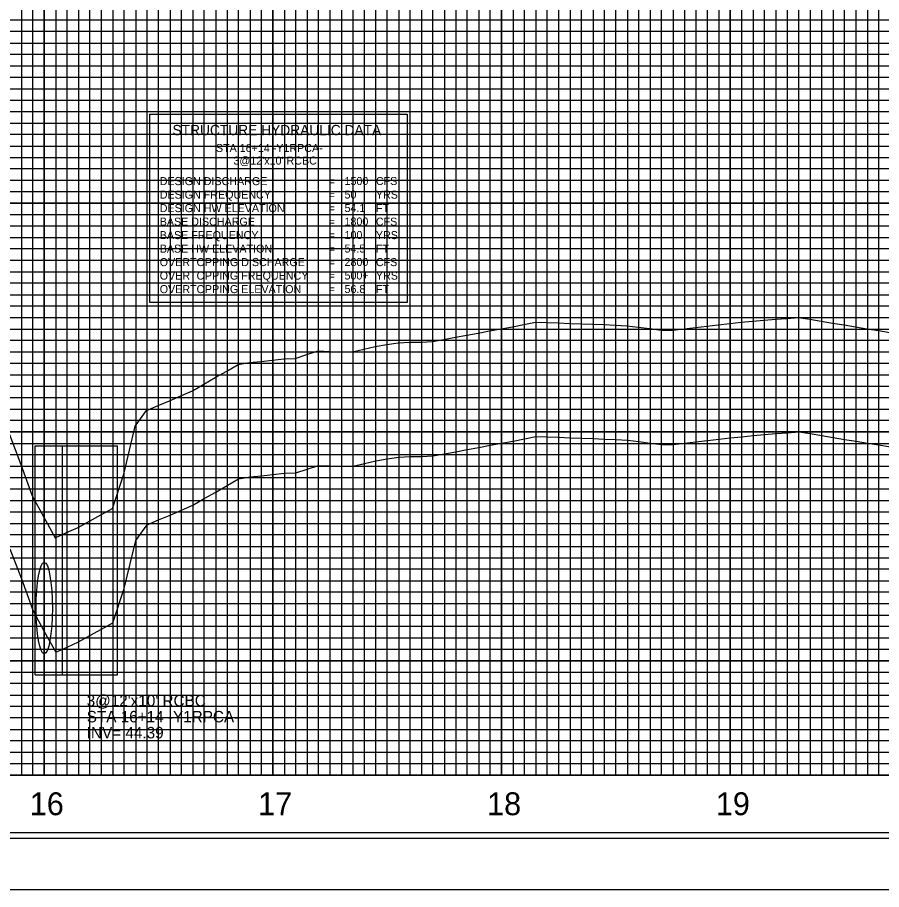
# Model space of a CAD drawing. Extents: x 2345490 to 2445302, y 465165 to 573888.
# Drawn here: x 2412483.6 to 2412861.5, y 544805.5 to 545186.7 of the extents above; entities that cross this region are included whole.
import ezdxf

# ---------------------------------------------------------------- set-up
doc = ezdxf.new("R2010")
doc.units = 0
for name, color, linetype in [('Old_Level_1', 7, 'Continuous'), ('Old_Level_18', 7, 'Continuous'), ('Old_Level_3', 7, 'Continuous'), ('Old_Level_4', 7, 'Continuous'), ('Old_Level_41', 7, 'Continuous'), ('Old_Level_42', 7, 'Continuous'), ('Old_Level_43', 7, 'Continuous'), ('Old_Level_50', 7, 'Continuous'), ('Old_Level_51', 7, 'Continuous'), ('Old_Level_57', 7, 'Continuous'), ('Old_Level_61', 7, 'Continuous'), ('Old_Level_63', 7, 'Continuous')]:
    doc.layers.add(name, color=color, linetype=linetype)

msp = doc.modelspace()

# ---------------------------------------------------------------- linework, layer by layer
at = {"layer": 'Old_Level_1'}
msp.add_lwpolyline([(2412480.325, 544954.416), (2412485.325, 544941.28725), (2412490.325, 544927.61975), (2412495.325, 544918.268), (2412500.325, 544909.248), (2412505.325, 544911.534), (2412510.325, 544913.82725), (2412515.325, 544916.57), (2412520.325, 544919.313), (2412525.325, 544922.05575), (2412530.325, 544937.052), (2412535.325, 544958.10975), (2412540.325, 544964.9805), (2412545.325, 544967.097), (2412550.325, 544969.21325), (2412555.325, 544971.32975), (2412560.325, 544973.5195), (2412565.325, 544976.3985), (2412570.325, 544979.2775), (2412575.325, 544982.1565), (2412580.325, 544985.0355), (2412585.325, 544985.92725), (2412590.325, 544986.34975), (2412595.325, 544986.8985), (2412600.325, 544987.48025), (2412605.325, 544987.65025), (2412610.325, 544989.35125), (2412615.325, 544990.95675), (2412620.325, 544990.74225), (2412625.325, 544990.528), (2412630.325, 544990.54025), (2412635.325, 544991.75325), (2412640.325, 544992.96625), (2412645.325, 544993.7665), (2412650.325, 544994.49225), (2412655.325, 544994.83575), (2412660.325, 544994.7625), (2412665.325, 544995.0645), (2412670.325, 544995.99275), (2412675.325, 544996.921), (2412680.325, 544997.84925), (2412685.325, 544998.7775), (2412690.325, 544999.70575), (2412695.325, 545000.634), (2412700.325, 545001.56225), (2412705.325, 545002.49025), (2412710.325, 545003.58875), (2412715.325, 545003.40075), (2412720.325, 545003.2125), (2412725.325, 545003.0245), (2412730.325, 545002.83625), (2412735.325, 545002.64825), (2412740.325, 545002.46025), (2412745.325, 545002.272), (2412750.325, 545001.96225), (2412755.325, 545001.3365), (2412760.325, 545000.711), (2412765.325, 545000.0855), (2412770.325, 545000.078), (2412775.325, 545000.6445), (2412780.325, 545001.211), (2412785.325, 545001.77725), (2412790.325, 545002.34375), (2412795.325, 545002.91025), (2412800.325, 545003.47675), (2412805.325, 545004.043), (2412810.325, 545004.45775), (2412815.325, 545004.82075), (2412820.325, 545005.1835), (2412825.325, 545005.5465), (2412830.325, 545004.804), (2412835.325, 545003.94125), (2412840.325, 545003.12325), (2412845.325, 545002.30575), (2412850.325, 545001.488), (2412855.325, 545000.67025), (2412860.325, 544999.85225), (2412865.325, 544999.07275)], dxfattribs=at)
at = {"layer": 'Old_Level_18'}
msp.add_lwpolyline([(2413745.325, 545880.52975), (2412245.325, 545880.52975), (2412245.325, 544830.52975), (2413745.325, 544830.52975)], close=True, dxfattribs=at)
at = {"layer": 'Old_Level_3'}
for p, q in [((2412491.325, 544899.42975), (2412491.325, 544999.42975)), ((2412491.325, 544999.42975), (2412527.325, 544999.42975)), ((2412503.325, 544899.42975), (2412503.325, 544999.42975)), ((2412515.325, 544899.42975), (2412515.325, 544999.42975)), ((2412527.325, 544899.42975), (2412527.325, 544999.42975)), ((2412491.325, 544899.42975), (2412527.325, 544899.42975))]:
    msp.add_line(p, q, dxfattribs=at)
msp.add_ellipse((2412495.325, 544928.52975), major_axis=(0, 20), ratio=0.177237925, dxfattribs=at)
at = {"layer": 'Old_Level_4'}
for p, q in [((2412541.504, 545144.40775), (2412654.004, 545144.40775)), ((2412541.504, 545062.19075), (2412541.504, 545144.40775)), ((2412654.004, 545144.40775), (2412654.004, 545062.19075)), ((2412654.004, 545062.19075), (2412541.504, 545062.19075))]:
    msp.add_line(p, q, dxfattribs=at)
at = {"layer": 'Old_Level_41'}
msp.add_line((2413745.325, 544855.52975), (2412245.325, 544855.52975), dxfattribs=at)
for points in [[(2412320.325, 544855.52975), (2412320.325, 545880.52975), (2412370.325, 545880.52975), (2412370.325, 544855.52975), (2412420.325, 544855.52975), (2412420.325, 545880.52975), (2412470.325, 545880.52975), (2412470.325, 544855.52975), (2412520.325, 544855.52975), (2412520.325, 545880.52975), (2412570.325, 545880.52975), (2412570.325, 544855.52975), (2412620.325, 544855.52975), (2412620.325, 545880.52975), (2412670.325, 545880.52975), (2412670.325, 544855.52975), (2412720.325, 544855.52975), (2412720.325, 545880.52975), (2412770.325, 545880.52975), (2412770.325, 544855.52975), (2412820.325, 544855.52975), (2412820.325, 545880.52975), (2412870.325, 545880.52975)], [(2412495.325, 545880.52975), (2412495.325, 544855.52975), (2412545.325, 544855.52975), (2412545.325, 545880.52975)], [(2412595.325, 545880.52975), (2412595.325, 544855.52975), (2412645.325, 544855.52975), (2412645.325, 545880.52975)], [(2412695.325, 545880.52975), (2412695.325, 544855.52975), (2412745.325, 544855.52975), (2412745.325, 545880.52975)], [(2412795.325, 545880.52975), (2412795.325, 544855.52975), (2412845.325, 544855.52975), (2412845.325, 545880.52975)], [(2413745.325, 545180.52975), (2412245.325, 545180.52975), (2412245.325, 545130.52975), (2413745.325, 545130.52975)], [(2413745.325, 545105.52975), (2412245.325, 545105.52975), (2412245.325, 545155.52975), (2413745.325, 545155.52975)], [(2413745.325, 545080.52975), (2412245.325, 545080.52975), (2412245.325, 545030.52975), (2413745.325, 545030.52975)], [(2413745.325, 544980.52975), (2412245.325, 544980.52975), (2412245.325, 544930.52975), (2413745.325, 544930.52975)], [(2413745.325, 544905.52975), (2412245.325, 544905.52975), (2412245.325, 544955.52975), (2413745.325, 544955.52975)], [(2413745.325, 544880.52975), (2412245.325, 544880.52975)]]:
    msp.add_lwpolyline(points, dxfattribs=at)
at = {"layer": 'Old_Level_42'}
msp.add_lwpolyline([(2413745.325, 545005.52975), (2412245.325, 545005.52975), (2412245.325, 545055.52975), (2413745.325, 545055.52975)], dxfattribs=at)
at = {"layer": 'Old_Level_43'}
for points in [[(2412485.325, 545880.52975), (2412485.325, 544855.52975), (2412490.325, 544855.52975), (2412490.325, 545880.52975)], [(2412500.325, 545880.52975), (2412500.325, 544855.52975), (2412505.325, 544855.52975), (2412505.325, 545880.52975)], [(2412510.325, 545880.52975), (2412510.325, 544855.52975), (2412515.325, 544855.52975), (2412515.325, 545880.52975)], [(2412525.325, 545880.52975), (2412525.325, 544855.52975), (2412530.325, 544855.52975), (2412530.325, 545880.52975)], [(2412535.325, 545880.52975), (2412535.325, 544855.52975), (2412540.325, 544855.52975), (2412540.325, 545880.52975)], [(2412550.325, 545880.52975), (2412550.325, 544855.52975), (2412555.325, 544855.52975), (2412555.325, 545880.52975)], [(2412560.325, 545880.52975), (2412560.325, 544855.52975), (2412565.325, 544855.52975), (2412565.325, 545880.52975)], [(2412575.325, 545880.52975), (2412575.325, 544855.52975), (2412580.325, 544855.52975), (2412580.325, 545880.52975)], [(2412585.325, 545880.52975), (2412585.325, 544855.52975), (2412590.325, 544855.52975), (2412590.325, 545880.52975)], [(2412600.325, 545880.52975), (2412600.325, 544855.52975), (2412605.325, 544855.52975), (2412605.325, 545880.52975)], [(2412610.325, 545880.52975), (2412610.325, 544855.52975), (2412615.325, 544855.52975), (2412615.325, 545880.52975)], [(2412625.325, 545880.52975), (2412625.325, 544855.52975), (2412640.325, 544855.52975), (2412640.325, 545880.52975)], [(2412630.325, 545880.52975), (2412630.325, 544855.52975), (2412635.325, 544855.52975), (2412635.325, 545880.52975)], [(2412630.325, 545879.92975), (2412630.325, 544855.52975), (2412635.325, 544855.52975), (2412635.325, 545879.92975)], [(2412650.325, 545880.52975), (2412650.325, 544855.52975), (2412655.325, 544855.52975), (2412655.325, 545880.52975)], [(2412660.325, 545880.52975), (2412660.325, 544855.52975), (2412665.325, 544855.52975), (2412665.325, 545880.52975)], [(2412675.325, 545880.52975), (2412675.325, 544855.52975), (2412680.325, 544855.52975), (2412680.325, 545880.52975)], [(2412685.325, 545880.52975), (2412685.325, 544855.52975), (2412690.325, 544855.52975), (2412690.325, 545880.52975)], [(2412700.325, 545880.52975), (2412700.325, 544855.52975), (2412705.325, 544855.52975), (2412705.325, 545880.52975)], [(2412710.325, 545880.52975), (2412710.325, 544855.52975), (2412715.325, 544855.52975), (2412715.325, 545880.52975)], [(2412725.325, 545880.52975), (2412725.325, 544855.52975), (2412730.325, 544855.52975), (2412730.325, 545880.52975)], [(2412735.325, 545880.52975), (2412735.325, 544855.52975), (2412740.325, 544855.52975), (2412740.325, 545880.52975)], [(2412750.325, 545880.52975), (2412750.325, 544855.52975), (2412755.325, 544855.52975), (2412755.325, 545880.52975)], [(2412760.325, 545880.52975), (2412760.325, 544855.52975), (2412765.325, 544855.52975), (2412765.325, 545880.52975)], [(2412775.325, 545880.52975), (2412775.325, 544855.52975)], [(2412780.325, 545880.52975), (2412780.325, 544855.52975), (2412785.325, 544855.52975), (2412785.325, 545880.52975), (2412790.325, 545880.52975), (2412790.325, 544855.52975), (2412800.325, 544855.52975), (2412800.325, 545880.52975), (2412805.325, 545880.52975), (2412805.325, 544855.52975), (2412810.325, 544855.52975), (2412810.325, 545880.52975), (2412815.325, 545880.52975), (2412815.325, 544855.52975)], [(2412825.325, 544855.52975), (2412825.325, 545880.52975), (2412830.325, 545880.52975), (2412830.325, 544855.52975), (2412835.325, 544855.52975), (2412835.325, 545880.52975), (2412840.325, 545880.52975), (2412840.325, 544855.52975), (2412850.325, 544855.52975), (2412850.325, 545880.52975), (2412855.325, 545880.52975), (2412855.325, 544855.52975), (2412855.325, 544855.52975), (2412860.325, 544855.52975), (2412860.325, 545880.52975), (2412865.325, 545880.52975)], [(2413695.325, 545185.52975), (2412295.325, 545185.52975), (2412295.325, 545175.52975), (2413695.325, 545175.52975)], [(2413695.325, 545170.52975), (2412295.325, 545170.52975), (2412295.325, 545165.52975), (2413695.325, 545165.52975)], [(2413695.325, 545160.52975), (2412295.325, 545160.52975), (2412295.325, 545150.52975), (2413695.325, 545150.52975)], [(2413695.325, 545145.52975), (2412295.325, 545145.52975), (2412295.325, 545140.52975), (2413695.325, 545140.52975)], [(2413695.325, 545135.52975), (2412295.325, 545135.52975), (2412295.325, 545125.52975), (2413695.325, 545125.52975)], [(2413695.325, 545120.52975), (2412295.325, 545120.52975), (2412295.325, 545115.52975), (2413695.325, 545115.52975)], [(2413695.325, 545110.52975), (2412295.325, 545110.52975), (2412295.325, 545100.52975), (2413695.325, 545100.52975)], [(2413695.325, 545095.52975), (2412295.325, 545095.52975), (2412295.325, 545090.52975), (2413695.325, 545090.52975)], [(2413695.325, 545085.52975), (2412295.325, 545085.52975), (2412295.325, 545075.52975), (2413695.325, 545075.52975)], [(2413695.325, 545070.52975), (2412295.325, 545070.52975), (2412295.325, 545065.52975), (2413695.325, 545065.52975)], [(2413695.325, 545060.52975), (2412295.325, 545060.52975)], [(2412295.325, 545050.52975), (2413695.325, 545050.52975)], [(2413695.325, 545045.52975), (2412295.325, 545045.52975), (2412295.325, 545040.52975), (2413695.325, 545040.52975)], [(2413695.325, 545035.52975), (2412295.325, 545035.52975)], [(2412295.325, 545025.52975), (2413695.325, 545025.52975)], [(2413695.325, 545020.52975), (2412295.325, 545020.52975), (2412295.325, 545015.52975), (2413695.325, 545015.52975)], [(2413695.325, 545010.52975), (2412295.325, 545010.52975), (2412295.325, 545000.52975), (2413695.325, 545000.52975)], [(2413695.325, 544995.52975), (2412295.325, 544995.52975), (2412295.325, 544990.52975), (2413695.325, 544990.52975)], [(2413695.325, 544985.52975), (2412295.325, 544985.52975), (2412295.325, 544975.52975), (2413695.325, 544975.52975)], [(2413695.325, 544970.52975), (2412295.325, 544970.52975), (2412295.325, 544965.52975), (2413695.325, 544965.52975)], [(2413695.325, 544960.52975), (2412295.325, 544960.52975), (2412295.325, 544950.52975), (2413695.325, 544950.52975)], [(2413695.325, 544945.52975), (2412295.325, 544945.52975), (2412295.325, 544940.52975), (2413695.325, 544940.52975)], [(2413695.325, 544935.52975), (2412295.325, 544935.52975), (2412295.325, 544925.52975), (2413695.325, 544925.52975)], [(2413695.325, 544920.52975), (2412295.325, 544920.52975), (2412295.325, 544915.52975), (2413695.325, 544915.52975)], [(2413695.325, 544910.52975), (2412295.325, 544910.52975), (2412295.325, 544900.52975), (2413695.325, 544900.52975)], [(2413695.325, 544895.52975), (2412295.325, 544895.52975), (2412295.325, 544890.52975), (2413695.325, 544890.52975)], [(2413695.325, 544885.52975), (2412295.325, 544885.52975), (2412295.325, 544875.52975), (2413695.325, 544875.52975)], [(2413695.325, 544870.52975), (2412295.325, 544870.52975), (2412295.325, 544865.52975), (2413695.325, 544865.52975)], [(2413695.325, 544860.52975), (2412295.325, 544860.52975)]]:
    msp.add_lwpolyline(points, dxfattribs=at)
at = {"layer": 'Old_Level_50'}
msp.add_lwpolyline([(2413757.825, 545883.07975), (2412091.325, 545883.07975), (2412091.325, 544827.97975), (2413757.825, 544827.97975)], close=True, dxfattribs=at)
at = {"layer": 'Old_Level_51'}
msp.add_lwpolyline([(2413762.325, 545905.52975), (2412078.325, 545905.52975), (2412078.325, 544805.52975), (2413762.325, 544805.52975)], close=True, dxfattribs=at)
at = {"layer": 'Old_Level_57'}
for p, q in [((2412495.32475, 544855.62975), (2412495.32475, 545405.62975)), ((2412495.32475, 544855.52975), (2412495.32475, 545405.52975)), ((2412595.32475, 544855.62975), (2412595.32475, 545405.62975)), ((2412595.32475, 544855.52975), (2412595.32475, 545405.52975)), ((2412695.32475, 544855.62975), (2412695.32475, 545405.62975)), ((2412695.32475, 544855.62975), (2412695.32475, 545405.62975)), ((2412695.32475, 544855.52975), (2412695.32475, 545405.52975)), ((2412795.32475, 544855.62975), (2412795.32475, 545405.62975)), ((2412795.32475, 544855.52975), (2412795.32475, 545405.52975)), ((2410845.32525, 545155.52975), (2417795.32475, 545155.52975)), ((2410845.32525, 545105.52975), (2417795.32475, 545105.52975)), ((2410845.32525, 545055.52975), (2417795.32475, 545055.52975)), ((2410845.32525, 545005.52975), (2417795.32475, 545005.52975)), ((2410845.32525, 544955.52975), (2417795.32475, 544955.52975)), ((2410845.325, 544905.52975), (2417795.32475, 544905.52975)), ((2410845.32525, 544855.52975), (2417795.32475, 544855.52975))]:
    msp.add_line(p, q, dxfattribs=at)
at = {"layer": 'Old_Level_61'}
msp.add_lwpolyline([(2412480.105, 545004.4155), (2412485.105, 544991.28675), (2412490.105, 544977.61925), (2412495.105, 544968.2675), (2412500.105, 544959.2475), (2412505.105, 544961.5335), (2412510.105, 544963.82675), (2412515.105, 544966.5695), (2412520.105, 544969.3125), (2412525.105, 544972.05525), (2412530.105, 544987.0515), (2412535.105, 545008.10925), (2412540.105, 545014.98), (2412545.105, 545017.0965), (2412550.105, 545019.21275), (2412555.105, 545021.32925), (2412560.105, 545023.519), (2412565.105, 545026.398), (2412570.105, 545029.277), (2412575.105, 545032.156), (2412580.105, 545035.035), (2412585.105, 545035.92675), (2412590.105, 545036.34925), (2412595.105, 545036.898), (2412600.105, 545037.47975), (2412605.105, 545037.64975), (2412610.105, 545039.35075), (2412615.105, 545040.95625), (2412620.105, 545040.74175), (2412625.105, 545040.5275), (2412630.105, 545040.53975), (2412635.105, 545041.75275), (2412640.105, 545042.96575), (2412645.105, 545043.766), (2412650.105, 545044.49175), (2412655.105, 545044.83525), (2412660.105, 545044.762), (2412665.105, 545045.064), (2412670.105, 545045.99225), (2412675.105, 545046.9205), (2412680.105, 545047.84875), (2412685.105, 545048.777), (2412690.105, 545049.70525), (2412695.105, 545050.6335), (2412700.105, 545051.56175), (2412705.105, 545052.48975), (2412710.105, 545053.58825), (2412715.105, 545053.40025), (2412720.105, 545053.212), (2412725.105, 545053.024), (2412730.105, 545052.83575), (2412735.105, 545052.64775), (2412740.105, 545052.45975), (2412745.105, 545052.2715), (2412750.105, 545051.96175), (2412755.105, 545051.336), (2412760.105, 545050.7105), (2412765.105, 545050.085), (2412770.105, 545050.0775), (2412775.105, 545050.644), (2412780.105, 545051.2105), (2412785.105, 545051.77675), (2412790.105, 545052.34325), (2412795.105, 545052.90975), (2412800.105, 545053.47625), (2412805.105, 545054.0425), (2412810.105, 545054.45725), (2412815.105, 545054.82025), (2412820.105, 545055.183), (2412825.105, 545055.546), (2412830.105, 545054.8035), (2412835.105, 545053.94075), (2412840.105, 545053.12275), (2412845.105, 545052.30525), (2412850.105, 545051.4875), (2412855.105, 545050.66975), (2412860.105, 545049.85175), (2412865.105, 545049.07225)], dxfattribs=at)
at = {"layer": 'Old_Level_63'}
for p, q in [((2412825.325, 545155.52975), (2412825.325, 545555.3155)), ((2410895.325, 544855.52975), (2417769.23375, 544855.52975))]:
    msp.add_line(p, q, dxfattribs=at)

# ---------------------------------------------------------------- texts
at = {"layer": 'Old_Level_1'}
for s, p in [('16', (2412489.007, 544838.0295)), ('17', (2412588.8645, 544838.0295)), ('18', (2412688.99025, 544838.0295)), ('19', (2412789.0325, 544838.0295))]:
    msp.add_text(s, height=10.000001, dxfattribs=at).set_placement(p)
at = {"layer": 'Old_Level_3'}
for s, height, p in [("3@12'x10' RCBC", 4.9999995, (2412513.90275, 544885.6075)), ('STA 16+14 -Y1RPCA-', 4.9999995, (2412513.90275, 544878.6075)), ('INV= 44.39', 5, (2412513.90275, 544871.6075))]:
    msp.add_text(s, height=height, dxfattribs=at).set_placement(p)
at = {"layer": 'Old_Level_4'}
for s, height, p in [('STRUCTURE HYDRAULIC DATA', 4.5, (2412551.40425, 545135.25425)), ('STA 16+14 -Y1RPCA-', 3.4999995, (2412570.4075, 545127.91475)), ("3@12'x10' RCBC", 3.4999995, (2412578.0895, 545122.415)), ('DESIGN DISCHARGE', 3.49995, (2412545.829, 545113.4315)), ('=        ', 3.499999, (2412619.729, 545113.4315)), ('1500', 3.499999, (2412626.63525, 545113.4815)), ('CFS', 3.49995, (2412640.354, 545113.4815)), ('DESIGN FREQUENCY', 3.49995, (2412545.829, 545107.5315)), ('50', 3.499999, (2412626.63525, 545107.5815)), ('YRS', 3.49995, (2412640.354, 545107.5315)), ('=        ', 3.49995, (2412619.729, 545107.5315)), ('DESIGN HW ELEVATION', 3.49995, (2412545.829, 545101.6315)), ('=        ', 3.49995, (2412619.729, 545101.6315)), ('54.1', 3.499999, (2412626.63525, 545101.6815)), ('FT', 3.49995, (2412640.354, 545101.6315)), ('BASE DISCHARGE', 3.49995, (2412545.829, 545095.7315)), ('1800', 3.499999, (2412626.63525, 545095.7815)), ('CFS', 3.49995, (2412640.354, 545095.7315)), ('=        ', 3.49995, (2412619.729, 545095.7315)), ('BASE FREQUENCY', 3.49995, (2412545.829, 545089.8315)), ('=        ', 3.49995, (2412619.729, 545089.8315)), ('100', 3.499999, (2412626.63525, 545089.8815)), ('YRS', 3.49995, (2412640.354, 545089.8315)), ('BASE HW ELEVATION', 3.49995, (2412545.829, 545083.9315)), ('=        ', 3.49995, (2412619.729, 545083.9315)), ('54.5', 3.499999, (2412626.63525, 545083.9815)), ('FT', 3.49995, (2412640.354, 545083.9315)), ('OVERTOPPING DISCHARGE', 3.49995, (2412545.829, 545078.0315)), ('=        ', 3.49995, (2412619.729, 545078.0315)), ('2800', 3.499999, (2412626.63525, 545078.0815)), ('CFS', 3.49995, (2412640.354, 545078.0315)), ('OVERTOPPING FREQUENCY', 3.49995, (2412545.829, 545072.1315)), ('=        ', 3.49995, (2412619.729, 545072.1315)), ('500+', 3.499999, (2412626.63525, 545072.1815)), ('YRS', 3.49995, (2412640.354, 545072.1315)), ('OVERTOPPING ELEVATION', 3.49995, (2412545.829, 545066.2315)), ('56.8', 3.499999, (2412626.63525, 545066.2815)), ('FT', 3.49995, (2412640.354, 545066.2315)), ('=        ', 3.49995, (2412619.729, 545066.2315))]:
    msp.add_text(s, height=height, dxfattribs=at).set_placement(p)

doc.saveas('drawing.dxf')
